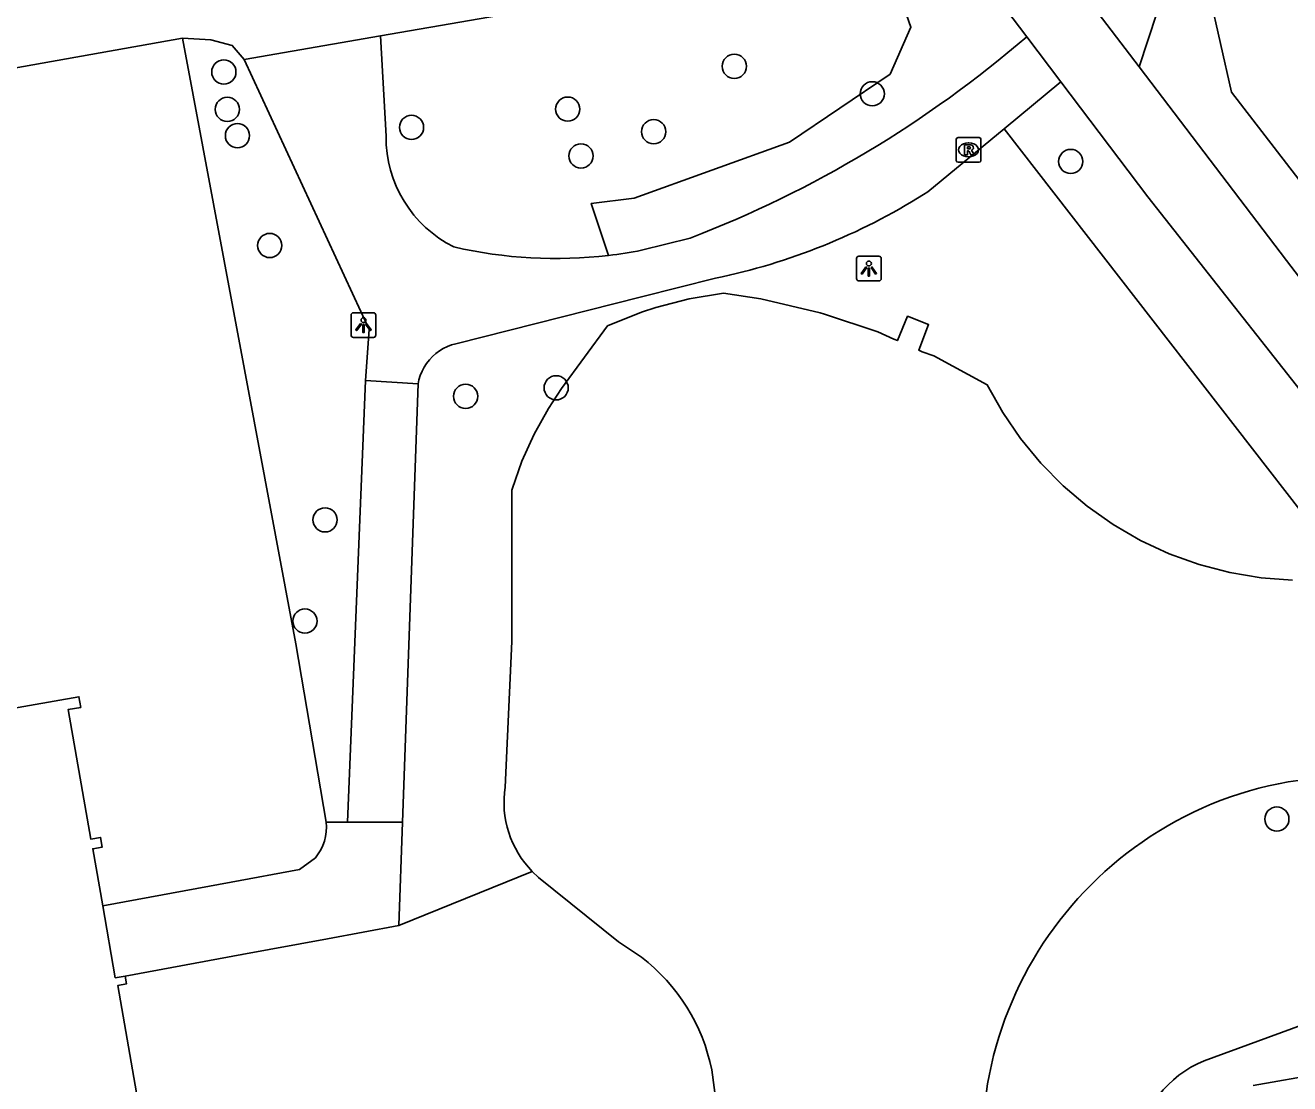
# Model space of a CAD drawing. Extents: x 157793 to 159380, y 380882 to 382313.
# Drawn here: x 158475.1 to 158526.2, y 381330.7 to 381373.4 of the extents above; entities that cross this region are included whole.
import ezdxf

# ---------------------------------------------------------------- set-up
doc = ezdxf.new("R2010")
doc.units = 0
for name, color, linetype in [('IMGEO_Boom', 7, 'Continuous'), ('IMGEO_Damwand', 7, 'Continuous'), ('IMGEO_Fietspad_open', 7, 'Continuous'), ('IMGEO_Groenvoorziening', 7, 'Continuous'), ('IMGEO_Hek', 7, 'Continuous'), ('IMGEO_Lichtpunt', 7, 'Continuous'), ('IMGEO_Pand', 7, 'Continuous'), ('IMGEO_Rioolput', 7, 'Continuous'), ('IMGEO_Voetpad_halfverhard', 7, 'Continuous'), ('IMGEO_Voetpad_open', 7, 'Continuous'), ('IMGEO_Waterloop', 7, 'Continuous')]:
    doc.layers.add(name, color=color, linetype=linetype)

msp = doc.modelspace()

# ---------------------------------------------------------------- linework, layer by layer
at = {"layer": 'IMGEO_Boom'}
for centre in [(158503.752, 381371.76), (158483.13, 381371.53), (158509.324, 381370.651), (158483.27, 381370.02), (158497.023, 381370.031), (158490.713, 381369.293), (158500.493, 381369.119), (158483.68, 381368.96), (158497.557, 381368.14), (158517.344, 381367.917), (158484.984, 381364.523), (158492.897, 381358.43), (158496.555, 381358.774), (158487.22, 381353.439), (158486.404, 381349.352), (158525.672, 381341.354)]:
    msp.add_circle(centre, 0.489, dxfattribs=at)
at = {"layer": 'IMGEO_Damwand'}
msp.add_lwpolyline([(158513.231, 381324.65), (158513.985, 381330.664)], dxfattribs=at)
for centre, radius, start, end in [((158528.598, 381328.504), 14.561, 98.1723, 123.515), ((158528.785, 381328.071), 15.026, 123.1991, 170.0618)]:
    msp.add_arc(centre, radius, start, end, dxfattribs=at)
at = {"layer": 'IMGEO_Fietspad_open'}
for points in [[(158513.621, 381380.251), (158520.104, 381371.739)], [(158515.564, 381372.958), (158512.514, 381376.986)], [(158515.564, 381372.958), (158516.943, 381371.137)], [(158520.104, 381371.739), (158526.059, 381363.92), (158531.789, 381356.428)], [(158516.943, 381371.137), (158520.463, 381366.488), (158528.71, 381356.012)]]:
    msp.add_lwpolyline(points, dxfattribs=at)
at = {"layer": 'IMGEO_Groenvoorziening'}
for points in [[(158498.671, 381364.123), (158497.973, 381366.222), (158499.712, 381366.433), (158505.984, 381368.702), (158510.042, 381371.446), (158510.885, 381373.346), (158509.776, 381376.511)], [(158487.257, 381341.23), (158486.034, 381348.429), (158481.462, 381372.891)], [(158528.701, 381351.132), (158514.649, 381369.24)], [(158495.592, 381339.235), (158490.2, 381337.053)]]:
    msp.add_lwpolyline(points, dxfattribs=at)
at = {"layer": 'IMGEO_Hek'}
for points in [[(158486.034, 381348.429), (158487.257, 381341.23)], [(158495.592, 381339.235), (158490.2, 381337.053)]]:
    msp.add_lwpolyline(points, dxfattribs=at)
at = {"layer": 'IMGEO_Lichtpunt'}
for p, q in [((158508.69, 381363.996), (158508.69, 381363.189)), ((158508.69, 381363.996), (158508.69, 381363.189)), ((158509.592, 381364.091), (158508.784, 381364.091)), ((158509.592, 381364.091), (158508.784, 381364.091)), ((158509.686, 381363.189), (158509.686, 381363.996)), ((158509.686, 381363.189), (158509.686, 381363.996)), ((158508.784, 381363.095), (158509.592, 381363.095)), ((158508.784, 381363.095), (158509.592, 381363.095)), ((158488.273, 381361.712), (158488.273, 381360.905)), ((158488.273, 381361.712), (158488.273, 381360.905)), ((158489.175, 381361.807), (158488.367, 381361.807)), ((158489.175, 381361.807), (158488.367, 381361.807)), ((158489.269, 381360.905), (158489.269, 381361.712)), ((158489.269, 381360.905), (158489.269, 381361.712)), ((158488.367, 381360.811), (158489.175, 381360.811)), ((158488.367, 381360.811), (158489.175, 381360.811))]:
    msp.add_line(p, q, dxfattribs=at)
for points in [[(158509.064, 381363.66), (158509.103, 381363.632), (158508.915, 381363.37), (158508.877, 381363.397), (158509.064, 381363.66)], [(158509.166, 381363.612), (158509.213, 381363.612), (158509.213, 381363.29), (158509.166, 381363.29), (158509.166, 381363.612)], [(158509.276, 381363.632), (158509.314, 381363.659), (158509.501, 381363.397), (158509.462, 381363.369), (158509.276, 381363.632)], [(158488.647, 381361.376), (158488.686, 381361.348), (158488.498, 381361.086), (158488.46, 381361.113), (158488.647, 381361.376)], [(158488.859, 381361.348), (158488.897, 381361.375), (158489.084, 381361.113), (158489.045, 381361.085), (158488.859, 381361.348)], [(158488.749, 381361.328), (158488.796, 381361.328), (158488.796, 381361.006), (158488.749, 381361.006), (158488.749, 381361.328)]]:
    msp.add_lwpolyline(points, dxfattribs=at)
for centre in [(158509.189, 381363.794), (158488.772, 381361.51)]:
    msp.add_circle(centre, 0.0994, dxfattribs=at)
for centre, start, end in [((158508.784, 381363.996), 90, 180), ((158508.784, 381363.996), 90, 180), ((158509.592, 381363.996), 0, 90), ((158509.592, 381363.996), 0, 90), ((158508.784, 381363.189), 180, 270), ((158508.784, 381363.189), 180, 270), ((158509.592, 381363.189), 270, 0), ((158509.592, 381363.189), 270, 360), ((158488.367, 381361.712), 90, 180), ((158488.367, 381361.712), 90, 180), ((158489.175, 381361.712), 0, 90), ((158489.175, 381361.712), 0, 90), ((158488.367, 381360.905), 180, 270), ((158488.367, 381360.905), 180, 270), ((158489.175, 381360.905), 270, 0), ((158489.175, 381360.905), 270, 360)]:
    msp.add_arc(centre, 0.0946, start, end, dxfattribs=at)
at = {"layer": 'IMGEO_Pand'}
for points in [[(158478.236, 381337.845), (158477.833, 381340.153), (158478.219, 381340.221), (158478.151, 381340.612), (158477.75, 381340.542), (158476.838, 381345.776), (158477.351, 381345.865), (158477.277, 381346.293), (158473.039, 381345.555)], [(158479.142, 381335.01), (158478.743, 381334.941), (158478.236, 381337.845)], [(158479.142, 381335.01), (158479.196, 381334.698), (158478.847, 381334.637), (158479.765, 381329.369)]]:
    msp.add_lwpolyline(points, dxfattribs=at)
at = {"layer": 'IMGEO_Rioolput'}
for p, q in [((158512.715, 381367.96), (158512.715, 381368.812)), ((158512.79, 381368.886), (158513.642, 381368.886)), ((158513.203, 381368.666), (158513.228, 381368.666)), ((158513.716, 381368.812), (158513.716, 381367.96)), ((158513.226, 381368.106), (158513.201, 381368.106)), ((158513.642, 381367.886), (158512.79, 381367.886))]:
    msp.add_line(p, q, dxfattribs=at)
for points in [[(158512.715, 381367.96), (158512.715, 381368.812)], [(158512.79, 381368.886), (158513.642, 381368.886)], [(158513.304, 381368.584), (158513.052, 381368.586), (158513.052, 381368.186)], [(158513.716, 381368.812), (158513.716, 381367.96)], [(158513.052, 381368.186), (158513.176, 381368.186), (158513.176, 381368.348), (158513.187, 381368.348)], [(158513.23, 381368.505), (158513.176, 381368.505), (158513.176, 381368.424)], [(158513.176, 381368.424), (158513.228, 381368.424)], [(158513.234, 381368.319), (158513.305, 381368.186), (158513.445, 381368.186), (158513.38, 381368.312)], [(158513.642, 381367.886), (158512.79, 381367.886)]]:
    msp.add_lwpolyline(points, dxfattribs=at)
for centre, radius, start, end in [((158512.792, 381368.81), 0.0765, 91.552, 178.448), ((158512.792, 381368.81), 0.0765, 91.552, 178.448), ((158513.303, 381368.474), 0.109, 350.3612, 89.416), ((158513.64, 381368.81), 0.0765, 1.552, 88.448), ((158513.64, 381368.81), 0.0765, 1.552, 88.448), ((158513.186, 381368.295), 0.0533, 26.0293, 88.6989), ((158513.212, 381368.613), 0.19, 274.7715, 282.9687), ((158513.236, 381368.409), 0.0964, 77.0061, 93.1865), ((158513.25, 381368.466), 0.0378, 276.6634, 79.6772), ((158513.301, 381368.474), 0.112, 277.5842, 350.9817), ((158513.285, 381368.259), 0.108, 29.5134, 73.7905), ((158512.792, 381367.962), 0.0765, 181.552, 268.448), ((158512.792, 381367.962), 0.0765, 181.552, 268.448), ((158513.64, 381367.962), 0.0765, 271.552, 358.448), ((158513.64, 381367.962), 0.0765, 271.552, 358.448)]:
    msp.add_arc(centre, radius, start, end, dxfattribs=at)
for centre, major_axis, ratio, start_param, end_param in [((158513.202, 381368.386), (-0.387, 0.002), 0.722429, 4.712389, 7.853982), ((158513.227, 381368.386), (-0.39, 0.002), 0.717154, 1.570796, 4.712389)]:
    msp.add_ellipse(centre, major_axis=major_axis, ratio=ratio, start_param=start_param, end_param=end_param, dxfattribs=at)
at = {"layer": 'IMGEO_Voetpad_halfverhard'}
for points in [[(158489.456, 381372.988), (158489.683, 381368.943)], [(158488.851, 381359.069), (158488.995, 381361.132), (158483.952, 381372.034)], [(158516.943, 381371.137), (158514.649, 381369.24)], [(158514.649, 381369.24), (158511.569, 381366.691), (158511.392, 381366.579)], [(158500, 381364.329), (158501.972, 381364.824)], [(158502.987, 381363.2), (158500, 381362.447), (158492.505, 381360.556), (158492.33, 381360.505), (158492.16, 381360.439), (158491.996, 381360.358), (158491.841, 381360.263), (158491.695, 381360.155), (158491.558, 381360.033), (158491.434, 381359.9), (158491.321, 381359.757), (158491.222, 381359.603), (158491.137, 381359.442), (158491.067, 381359.274), (158491.012, 381359.1), (158490.976, 381358.939)], [(158522.731, 381331.594), (158532.363, 381335.112)], [(158524.716, 381330.587), (158532.995, 381332.044)]]:
    msp.add_lwpolyline(points, dxfattribs=at)
for centre, radius, start, end in [((158485.443, 381407.867), 46.108, 291.0071, 310.7889), ((158494.645, 381368.902), 4.963, 179.5279, 243.4212), ((158497.785, 381388.283), 25.617, 281.717, 302.0855), ((158496.532, 381382.32), 18.322, 257.0465, 276.7036), ((158496.472, 381382.702), 18.709, 276.7512, 280.8707), ((158524.484, 381327.395), 4.55, 112.6616, 171.4804)]:
    msp.add_arc(centre, radius, start, end, dxfattribs=at)
at = {"layer": 'IMGEO_Voetpad_open'}
for points in [[(158524.951, 381386.653), (158523.436, 381386.339), (158524.606, 381379.739), (158522.955, 381374.659), (158523.836, 381370.711), (158526.916, 381366.72), (158528.155, 381365.115)], [(158520.104, 381371.739), (158522.607, 381379.358), (158521.672, 381384.506), (158520.755, 381384.339)], [(158489.456, 381372.988), (158509.776, 381376.511)], [(158452.986, 381365.391), (158457.387, 381366.172), (158457.116, 381367.731), (158458.103, 381367.902), (158457.962, 381368.535), (158459.975, 381368.817), (158459.926, 381369.105), (158461.342, 381369.394), (158461.336, 381369.318), (158481.462, 381372.891)], [(158481.462, 381372.891), (158482.608, 381372.832), (158483.468, 381372.608), (158483.952, 381372.034)], [(158483.952, 381372.034), (158489.456, 381372.988)], [(158488.851, 381359.069), (158488.121, 381341.231)], [(158490.976, 381358.939), (158488.851, 381359.069)], [(158490.348, 381341.233), (158490.976, 381358.939)], [(158488.121, 381341.231), (158487.257, 381341.23)], [(158488.121, 381341.231), (158490.348, 381341.233)], [(158490.348, 381341.233), (158490.2, 381337.053)], [(158486.826, 381339.793), (158486.19, 381339.31), (158483.42, 381338.8), (158478.236, 381337.845)], [(158490.2, 381337.053), (158487.321, 381336.521), (158483.858, 381335.881), (158479.142, 381335.01)]]:
    msp.add_lwpolyline(points, dxfattribs=at)
msp.add_arc((158485.403, 381341.003), 1.868, 319.6285, 6.9803, dxfattribs=at)
at = {"layer": 'IMGEO_Waterloop'}
for points in [[(158526.307, 381351.003), (158525.031, 381351.102), (158523.768, 381351.314), (158522.529, 381351.639), (158521.325, 381352.072), (158520.164, 381352.612), (158519.055, 381353.254), (158518.009, 381353.991), (158517.032, 381354.82), (158516.134, 381355.732), (158515.32, 381356.721), (158514.599, 381357.778), (158513.974, 381358.896), (158511.813, 381360.067), (158511.346, 381360.23), (158511.2, 381360.296), (158511.599, 381361.326), (158510.755, 381361.663), (158510.339, 381360.681), (158510.199, 381360.741), (158509.557, 381361.04), (158507.402, 381361.748), (158507.222, 381361.807), (158504.828, 381362.363), (158503.309, 381362.601), (158501.93, 381362.373), (158500.577, 381362.023), (158500, 381361.833), (158498.635, 381361.282), (158496.775, 381358.747), (158496.247, 381357.932), (158495.661, 381356.895), (158495.17, 381355.811), (158494.778, 381354.686), (158494.765, 381354.641), (158494.762, 381348.528), (158494.495, 381342.649)], [(158495.592, 381339.235), (158495.844, 381339), (158499.08, 381336.389), (158500, 381335.778)], [(158502.843, 381331.221), (158503.39, 381327.054), (158504.257, 381291.969)], [(158513.231, 381324.65), (158513.985, 381330.664)]]:
    msp.add_lwpolyline(points, dxfattribs=at)
for centre, radius, start, end in [((158498.443, 381342.034), 3.996, 171.1506, 224.4764), ((158528.598, 381328.504), 14.561, 98.1723, 123.515), ((158528.785, 381328.071), 15.026, 123.1991, 170.0618), ((158495.288, 381329.673), 7.713, 11.5813, 52.3368)]:
    msp.add_arc(centre, radius, start, end, dxfattribs=at)

doc.saveas('drawing.dxf')
